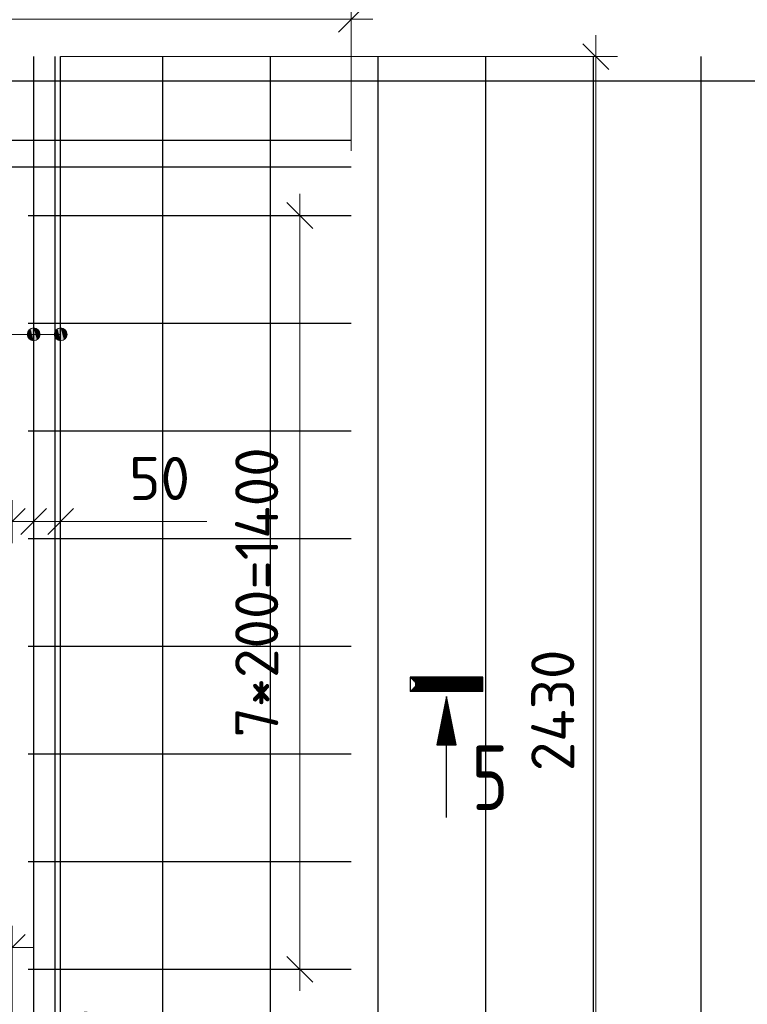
# Model space of a CAD drawing. Header units: millimetres. Extents: x -49773 to 2322955, y -3321 to 58485.
# Tile 577 of 580: x 2287740 to 2291119, y 28791 to 33362. Entities that reach past the tile are written whole.
import ezdxf

# ---------------------------------------------------------------- set-up
doc = ezdxf.new("R2010")
doc.units = ezdxf.units.MM
doc.header["$PDMODE"] = 65
for name, color, linetype, lineweight in [('Standard', 7, 'Continuous', 25), ('Арм.стержн. вертикальными 1', 22, 'Continuous', 35), ('Арм.стержн. Доп. арматура', 180, 'Continuous', 35), ('СПДС_РАЗМЕРЫ', 152, 'Continuous', 25), ('Стена_ общее', 7, 'Continuous', 35)]:
    doc.layers.add(name, color=color, linetype=linetype, lineweight=lineweight)
doc.styles.add('ISOCPEUR', font='txt')
doc.dimstyles.new('__________2', dxfattribs={"dimtxt": 250, "dimasz": 200, "dimexe": 0, "dimexo": 0, "dimgap": 100, "dimtad": 1, "dimdec": 0, "dimrnd": 1, "dimzin": 12, "dimdsep": 46, "dimtxsty": 'ISOCPEUR', "dimblk": 'ALL_ML_STRICH', "dimblk1": 'ALL_ML_STRICH', "dimblk2": 'ALL_ML_STRICH', "dimsah": 1, "dimcen": 0, "dimclrd": 7, "dimclre": 7, "dimclrt": 7, "dimadec": 0, "dimazin": 0, "dimtfac": 1, "dimtdec": 0, "dimtmove": 1, "dimatfit": 3, "dimfxl": 0, "dimtzin": 0, "dimlwd": 0, "dimlwe": 13, "dimarcsym": 0})

# ---------------------------------------------------------------- blocks, each defined once
blk = doc.blocks.new('ALL_ML_STRICH')
at = {"color": 0, "linetype": 'ByBlock', "lineweight": -2}
for p, q in [((0, -0.5), (0, 0.5)), ((-0.3, -0.3), (0.3, 0.3)), ((-1, 0), (0.5, 0))]:
    blk.add_line(p, q, dxfattribs=at)
blk = doc.blocks.new('*D1157')
at = {"layer": 'Defpoints', "color": 0}
for p in [(2287705, 29054.9), (2285455, 28828.5), (2287705, 28828.5)]:
    blk.add_point(p, dxfattribs=at)
at = {"layer": 'СПДС_РАЗМЕРЫ', "color": 7, "lineweight": 13}
for p, q in [((2285455, 28828.5), (2285455, 29054.9)), ((2287705, 28828.5), (2287705, 29054.9))]:
    blk.add_line(p, q, dxfattribs=at)
at = {"layer": 'СПДС_РАЗМЕРЫ', "color": 7, "lineweight": 0}
blk.add_line((2285655, 29054.9), (2287505, 29054.9), dxfattribs=at)
at = {"layer": 'СПДС_РАЗМЕРЫ', "color": 7, "lineweight": 0, "xscale": 200, "yscale": 200, "zscale": 200, "rotation": 180}
blk.add_blockref('ALL_ML_STRICH', (2285455, 29054.9), dxfattribs=at)
at = {"layer": 'СПДС_РАЗМЕРЫ', "color": 7, "lineweight": 0, "xscale": 200, "yscale": 200, "zscale": 200}
blk.add_blockref('ALL_ML_STRICH', (2287705, 29054.9), dxfattribs=at)
at = {"layer": 'СПДС_РАЗМЕРЫ', "color": 7, "insert": (2286580, 29254.9), "char_height": 200, "attachment_point": 5, "style": 'ISOCPEUR'}
blk.add_mtext('900', dxfattribs=at)
blk = doc.blocks.new('*D1163')
at = {"layer": 'Defpoints', "color": 0}
for p in [(2287705, 28828.5), (2287918.3, 28753.5), (2287918.3, 28456)]:
    blk.add_point(p, dxfattribs=at)
at = {"layer": 'СПДС_РАЗМЕРЫ', "color": 7, "lineweight": 13}
for p, q in [((2287705, 28828.5), (2287705, 28456)), ((2287918.3, 28753.5), (2287918.3, 28456))]:
    blk.add_line(p, q, dxfattribs=at)
at = {"layer": 'СПДС_РАЗМЕРЫ', "color": 7, "lineweight": 0}
for p, q in [((2287505, 28456), (2287305, 28456)), ((2287705, 28456), (2287918.3, 28456)), ((2288118.3, 28456), (2288318.3, 28456))]:
    blk.add_line(p, q, dxfattribs=at)
at = {"layer": 'СПДС_РАЗМЕРЫ', "color": 7, "lineweight": 0, "xscale": 200, "yscale": 200, "zscale": 200}
blk.add_blockref('ALL_ML_STRICH', (2287705, 28456), dxfattribs=at)
at = {"layer": 'СПДС_РАЗМЕРЫ', "color": 7, "lineweight": 0, "xscale": 200, "yscale": 200, "zscale": 200, "rotation": 180}
blk.add_blockref('ALL_ML_STRICH', (2287918.3, 28456), dxfattribs=at)
at = {"layer": 'СПДС_РАЗМЕРЫ', "color": 7, "insert": (2288118.3, 28656), "char_height": 200, "attachment_point": 5, "style": 'ISOCPEUR'}
blk.add_mtext('85', dxfattribs=at)
blk = doc.blocks.new('*D1165')
at = {"layer": 'Defpoints', "color": 0}
for p in [(2289040.7, 32453.5), (2289280, 32453.5), (2289280, 28953.5)]:
    blk.add_point(p, dxfattribs=at)
at = {"layer": 'СПДС_РАЗМЕРЫ', "color": 7, "lineweight": 13}
for p, q in [((2289280, 32453.5), (2289040.7, 32453.5)), ((2289280, 28953.5), (2289040.7, 28953.5))]:
    blk.add_line(p, q, dxfattribs=at)
at = {"layer": 'СПДС_РАЗМЕРЫ', "color": 7, "lineweight": 0}
blk.add_line((2289040.7, 29153.5), (2289040.7, 32253.5), dxfattribs=at)
at = {"layer": 'СПДС_РАЗМЕРЫ', "color": 7, "lineweight": 0, "xscale": 200, "yscale": 200, "zscale": 200}
for p, rotation in [((2289040.7, 32453.5), 90), ((2289040.7, 28953.5), 270)]:
    blk.add_blockref('ALL_ML_STRICH', p, dxfattribs=dict(at, rotation=rotation))
at = {"layer": 'СПДС_РАЗМЕРЫ', "color": 7, "insert": (2288840.7, 30703.5), "char_height": 200, "attachment_point": 5, "rotation": 90, "style": 'ISOCPEUR'}
blk.add_mtext('7*200=1400', dxfattribs=at)
blk = doc.blocks.new('*D1168')
at = {"layer": 'Defpoints', "color": 0}
for p in [(2287805, 31032.3), (2287805, 30953.5), (2287930, 30953.5)]:
    blk.add_point(p, dxfattribs=at)
at = {"layer": 'СПДС_РАЗМЕРЫ', "color": 7, "lineweight": 0}
for p, q in [((2287605, 31032.3), (2287405, 31032.3)), ((2287930, 31032.3), (2287805, 31032.3)), ((2287930, 31032.3), (2288609.4, 31032.3)), ((2288130, 31032.3), (2288330, 31032.3))]:
    blk.add_line(p, q, dxfattribs=at)
at = {"layer": 'СПДС_РАЗМЕРЫ', "color": 7, "lineweight": 13}
for p, q in [((2287805, 30953.5), (2287805, 31032.3)), ((2287930, 30953.5), (2287930, 31032.3))]:
    blk.add_line(p, q, dxfattribs=at)
at = {"layer": 'СПДС_РАЗМЕРЫ', "color": 7, "lineweight": 0, "xscale": 200, "yscale": 200, "zscale": 200}
blk.add_blockref('ALL_ML_STRICH', (2287805, 31032.3), dxfattribs=at)
at = {"layer": 'СПДС_РАЗМЕРЫ', "color": 7, "lineweight": 0, "xscale": 200, "yscale": 200, "zscale": 200, "rotation": 180}
blk.add_blockref('ALL_ML_STRICH', (2287930, 31032.3), dxfattribs=at)
at = {"layer": 'СПДС_РАЗМЕРЫ', "color": 7, "insert": (2288389.4, 31232.3), "char_height": 200, "attachment_point": 5, "style": 'ISOCPEUR'}
blk.add_mtext('50', dxfattribs=at)
blk = doc.blocks.new('*D1169')
at = {"layer": 'Defpoints', "color": 0}
for p in [(2287805, 31032.3), (2287705, 30953.5), (2287805, 30953.5)]:
    blk.add_point(p, dxfattribs=at)
at = {"layer": 'СПДС_РАЗМЕРЫ', "color": 7, "lineweight": 0}
for p, q in [((2287705, 31032.3), (2286990.5, 31032.3)), ((2287505, 31032.3), (2287305, 31032.3)), ((2287705, 31032.3), (2287805, 31032.3)), ((2288005, 31032.3), (2288205, 31032.3))]:
    blk.add_line(p, q, dxfattribs=at)
at = {"layer": 'СПДС_РАЗМЕРЫ', "color": 7, "lineweight": 13}
for p, q in [((2287705, 30953.5), (2287705, 31032.3)), ((2287805, 30953.5), (2287805, 31032.3))]:
    blk.add_line(p, q, dxfattribs=at)
at = {"layer": 'СПДС_РАЗМЕРЫ', "color": 7, "lineweight": 0, "xscale": 200, "yscale": 200, "zscale": 200}
blk.add_blockref('ALL_ML_STRICH', (2287705, 31032.3), dxfattribs=at)
at = {"layer": 'СПДС_РАЗМЕРЫ', "color": 7, "lineweight": 0, "xscale": 200, "yscale": 200, "zscale": 200, "rotation": 180}
blk.add_blockref('ALL_ML_STRICH', (2287805, 31032.3), dxfattribs=at)
at = {"layer": 'СПДС_РАЗМЕРЫ', "color": 7, "insert": (2287220.5, 31232.3), "char_height": 200, "attachment_point": 5, "style": 'ISOCPEUR'}
blk.add_mtext('40', dxfattribs=at)
blk = doc.blocks.new('*D1170')
at = {"layer": 'Defpoints', "color": 0}
for p in [(2289280, 33364.2), (2284905, 32753.5), (2289280, 32753.5)]:
    blk.add_point(p, dxfattribs=at)
at = {"layer": 'СПДС_РАЗМЕРЫ', "color": 7, "lineweight": 13}
for p, q in [((2284905, 32753.5), (2284905, 33364.2)), ((2289280, 32753.5), (2289280, 33364.2))]:
    blk.add_line(p, q, dxfattribs=at)
at = {"layer": 'СПДС_РАЗМЕРЫ', "color": 7, "lineweight": 0}
blk.add_line((2285105, 33364.2), (2289080, 33364.2), dxfattribs=at)
at = {"layer": 'СПДС_РАЗМЕРЫ', "color": 7, "lineweight": 0, "xscale": 200, "yscale": 200, "zscale": 200, "rotation": 180}
blk.add_blockref('ALL_ML_STRICH', (2284905, 33364.2), dxfattribs=at)
at = {"layer": 'СПДС_РАЗМЕРЫ', "color": 7, "lineweight": 0, "xscale": 200, "yscale": 200, "zscale": 200}
blk.add_blockref('ALL_ML_STRICH', (2289280, 33364.2), dxfattribs=at)
at = {"layer": 'СПДС_РАЗМЕРЫ', "color": 7, "insert": (2287092.5, 33564.2), "char_height": 200, "attachment_point": 5, "style": 'ISOCPEUR'}
blk.add_mtext('1750', dxfattribs=at)
blk = doc.blocks.new('*D1171')
at = {"layer": 'Defpoints', "color": 0}
for p in [(2287930, 33191), (2290415.7, 33191), (2287930, 27120.2)]:
    blk.add_point(p, dxfattribs=at)
at = {"layer": 'СПДС_РАЗМЕРЫ', "color": 7, "lineweight": 13}
for p, q in [((2287930, 33191), (2290415.7, 33191)), ((2287930, 27120.2), (2290415.7, 27120.2))]:
    blk.add_line(p, q, dxfattribs=at)
at = {"layer": 'СПДС_РАЗМЕРЫ', "color": 7, "lineweight": 0}
blk.add_line((2290415.7, 27320.2), (2290415.7, 32991), dxfattribs=at)
at = {"layer": 'СПДС_РАЗМЕРЫ', "color": 7, "lineweight": 0, "xscale": 200, "yscale": 200, "zscale": 200}
for p, rotation in [((2290415.7, 33191), 90), ((2290415.7, 27120.2), 270)]:
    blk.add_blockref('ALL_ML_STRICH', p, dxfattribs=dict(at, rotation=rotation))
at = {"layer": 'СПДС_РАЗМЕРЫ', "color": 7, "insert": (2290215.7, 30155.6), "char_height": 200, "attachment_point": 5, "rotation": 90, "style": 'ISOCPEUR'}
blk.add_mtext('2430', dxfattribs=at)

msp = doc.modelspace()

# ---------------------------------------------------------------- hatches: boundary and pattern name
at = {"layer": 'Арм.стержн. Доп. арматура', "linetype": 'Continuous', "lineweight": 13, "transparency": 33554687}
for points in [[(2287779.2, 31886.4), (2287779.2, 31916.4), (2287775, 31901.4)], [(2287779.2, 31886.4), (2287779.2, 31916.4), (2287775, 31901.4)], [(2287779.2, 31916.4), (2287790, 31875.6), (2287790, 31927.2)], [(2287779.2, 31916.4), (2287790, 31875.6), (2287790, 31927.2)], [(2287779.2, 31916.4), (2287779.2, 31886.4), (2287790, 31875.6)], [(2287779.2, 31916.4), (2287779.2, 31886.4), (2287790, 31875.6)], [(2287790, 31927.2), (2287805, 31871.4), (2287805, 31931.4)], [(2287790, 31927.2), (2287805, 31871.4), (2287805, 31931.4)], [(2287790, 31927.2), (2287790, 31875.6), (2287805, 31871.4)], [(2287790, 31927.2), (2287790, 31875.6), (2287805, 31871.4)], [(2287805, 31931.4), (2287805, 31871.4), (2287820, 31875.6)], [(2287805, 31931.4), (2287820, 31875.6), (2287820, 31927.2)], [(2287805, 31931.4), (2287805, 31871.4), (2287820, 31875.6)], [(2287805, 31931.4), (2287820, 31875.6), (2287820, 31927.2)], [(2287820, 31927.2), (2287820, 31875.6), (2287830.8, 31886.4)], [(2287820, 31927.2), (2287830.8, 31886.4), (2287830.8, 31916.4)], [(2287820, 31927.2), (2287820, 31875.6), (2287830.8, 31886.4)], [(2287820, 31927.2), (2287830.8, 31886.4), (2287830.8, 31916.4)], [(2287830.8, 31916.4), (2287830.8, 31886.4), (2287835, 31901.4)], [(2287830.8, 31916.4), (2287830.8, 31886.4), (2287835, 31901.4)], [(2287904.7, 31886.4), (2287904.7, 31916.4), (2287900.5, 31901.4)], [(2287904.7, 31886.4), (2287904.7, 31916.4), (2287900.5, 31901.4)], [(2287904.7, 31916.4), (2287915.6, 31875.6), (2287915.6, 31927.2)], [(2287904.7, 31916.4), (2287915.6, 31875.6), (2287915.6, 31927.2)], [(2287904.7, 31916.4), (2287904.7, 31886.4), (2287915.6, 31875.6)], [(2287904.7, 31916.4), (2287904.7, 31886.4), (2287915.6, 31875.6)], [(2287915.6, 31927.2), (2287930.5, 31871.4), (2287930.5, 31931.4)], [(2287915.6, 31927.2), (2287930.5, 31871.4), (2287930.5, 31931.4)], [(2287915.6, 31927.2), (2287915.6, 31875.6), (2287930.5, 31871.4)], [(2287915.6, 31927.2), (2287915.6, 31875.6), (2287930.5, 31871.4)], [(2287930.5, 31931.4), (2287930.5, 31871.4), (2287945.5, 31875.6)], [(2287930.5, 31931.4), (2287945.5, 31875.6), (2287945.5, 31927.2)], [(2287930.5, 31931.4), (2287930.5, 31871.4), (2287945.5, 31875.6)], [(2287930.5, 31931.4), (2287945.5, 31875.6), (2287945.5, 31927.2)], [(2287945.5, 31927.2), (2287945.5, 31875.6), (2287956.3, 31886.4)], [(2287945.5, 31927.2), (2287956.3, 31886.4), (2287956.3, 31916.4)], [(2287945.5, 31927.2), (2287945.5, 31875.6), (2287956.3, 31886.4)], [(2287945.5, 31927.2), (2287956.3, 31886.4), (2287956.3, 31916.4)], [(2287956.3, 31916.4), (2287956.3, 31886.4), (2287960.5, 31901.4)], [(2287956.3, 31916.4), (2287956.3, 31886.4), (2287960.5, 31901.4)]]:
    msp.add_hatch(color=7, dxfattribs=at).paths.add_polyline_path(points)

# ---------------------------------------------------------------- linework, layer by layer
at = {"layer": 'Standard', "color": 7, "linetype": 'Continuous', "lineweight": -3, "transparency": 33554687}
for p, q in [((2289555.4, 30307.9), (2289888.4, 30307.9)), ((2289557.7, 30305.7), (2289886.2, 30305.7)), ((2289559.9, 30303.4), (2289884, 30303.4)), ((2289562.2, 30301.1), (2289881.7, 30301.1)), ((2289564.4, 30298.9), (2289879.4, 30298.9)), ((2289566.7, 30296.6), (2289877.2, 30296.6)), ((2289568.9, 30294.4), (2289874.9, 30294.4)), ((2289571.2, 30292.1), (2289872.7, 30292.1)), ((2289573.4, 30289.9), (2289870.4, 30289.9)), ((2289870.4, 30262.9), (2289573.4, 30262.9)), ((2289575.7, 30287.7), (2289868.2, 30287.7)), ((2289868.2, 30265.2), (2289575.7, 30265.2)), ((2289577.9, 30285.4), (2289865.9, 30285.4)), ((2289865.9, 30267.4), (2289577.9, 30267.4)), ((2289580.2, 30269.6), (2289580.2, 30283.1)), ((2289580.2, 30283.1), (2289863.7, 30283.1)), ((2289863.7, 30269.6), (2289580.2, 30269.6)), ((2289582.4, 30271.9), (2289582.4, 30280.9)), ((2289582.4, 30280.9), (2289861.4, 30280.9)), ((2289861.4, 30271.9), (2289582.4, 30271.9)), ((2289584.7, 30274.2), (2289584.7, 30278.6)), ((2289584.7, 30278.6), (2289859.2, 30278.6)), ((2289859.2, 30274.2), (2289584.7, 30274.2)), ((2289856.9, 30276.4), (2289586.9, 30276.4)), ((2289586.9, 30276.4), (2289856.9, 30276.4)), ((2289854.7, 30278.6), (2289589.2, 30278.6)), ((2289589.2, 30274.2), (2289854.7, 30274.2)), ((2289852.5, 30280.9), (2289591.4, 30280.9)), ((2289591.4, 30271.9), (2289852.5, 30271.9)), ((2289850.2, 30283.1), (2289593.7, 30283.1)), ((2289593.7, 30269.6), (2289850.2, 30269.6)), ((2289847.9, 30285.4), (2289596, 30285.4)), ((2289596, 30267.4), (2289847.9, 30267.4)), ((2289845.7, 30287.7), (2289598.2, 30287.7)), ((2289598.2, 30265.2), (2289845.7, 30265.2)), ((2289856.9, 30276.4), (2289856.9, 30276.4)), ((2289859.2, 30278.6), (2289859.2, 30274.2)), ((2289861.4, 30280.9), (2289861.4, 30271.9)), ((2289863.7, 30283.1), (2289863.7, 30269.6)), ((2289865.9, 30285.4), (2289865.9, 30267.4)), ((2289868.2, 30287.7), (2289868.2, 30265.2)), ((2289870.4, 30289.9), (2289870.4, 30262.9)), ((2289872.7, 30292.1), (2289872.7, 30260.6)), ((2289874.9, 30294.4), (2289874.9, 30258.4)), ((2289877.2, 30296.6), (2289877.2, 30256.1)), ((2289879.4, 30298.9), (2289879.4, 30253.9)), ((2289881.7, 30301.1), (2289881.7, 30251.7)), ((2289884, 30303.4), (2289884, 30249.4)), ((2289886.2, 30305.7), (2289886.2, 30247.1)), ((2289888.4, 30307.9), (2289888.4, 30244.9)), ((2289890.7, 30242.6), (2289553.2, 30242.6)), ((2289888.4, 30244.9), (2289555.4, 30244.9)), ((2289886.2, 30247.1), (2289557.7, 30247.1)), ((2289884, 30249.4), (2289559.9, 30249.4)), ((2289881.7, 30251.7), (2289562.2, 30251.7)), ((2289879.4, 30253.9), (2289564.4, 30253.9)), ((2289877.2, 30256.1), (2289566.7, 30256.1)), ((2289874.9, 30258.4), (2289568.9, 30258.4)), ((2289872.7, 30260.6), (2289571.2, 30260.6)), ((2289679.6, 29997.4), (2289721.9, 30208.7)), ((2289682.3, 29999.7), (2289721.9, 30197.2)), ((2289685.3, 30001.9), (2289721.9, 30185.7)), ((2289688, 30004.1), (2289721.9, 30174.2)), ((2289721.9, 30208.7), (2289764.2, 29997.4)), ((2289721.9, 30197.2), (2289761.5, 29999.7)), ((2289721.9, 30185.7), (2289758.6, 30001.9)), ((2289721.9, 30174.2), (2289755.9, 30004.1)), ((2289690.7, 30006.4), (2289721.9, 30162.8)), ((2289693.4, 30008.6), (2289721.9, 30151.3)), ((2289696.1, 30010.9), (2289721.9, 30139.8)), ((2289699, 30013.1), (2289721.9, 30128.3)), ((2289721.9, 30162.8), (2289753.2, 30006.4)), ((2289721.9, 30151.3), (2289750.5, 30008.6)), ((2289721.9, 30139.8), (2289747.8, 30010.9)), ((2289721.9, 30128.3), (2289744.9, 30013.1)), ((2289701.7, 30015.4), (2289721.9, 30116.9)), ((2289704.4, 30017.7), (2289721.9, 30105.4)), ((2289707.1, 30019.9), (2289721.9, 30093.9)), ((2289709.8, 30022.1), (2289721.9, 30082.5)), ((2289721.9, 30116.9), (2289742.2, 30015.4)), ((2289721.9, 30105.4), (2289739.5, 30017.7)), ((2289721.9, 30093.9), (2289736.8, 30019.9)), ((2289721.9, 30082.5), (2289734.1, 30022.1)), ((2289712.7, 30024.4), (2289721.9, 30071)), ((2289715.4, 30026.6), (2289721.9, 30059.5)), ((2289718.1, 30028.9), (2289721.9, 30048)), ((2289720.8, 30031.2), (2289721.9, 30036.6)), ((2289721.9, 30071), (2289731.2, 30024.4)), ((2289721.9, 30059.5), (2289728.5, 30026.6)), ((2289721.9, 30048), (2289725.8, 30028.9)), ((2289721.9, 30036.6), (2289723.1, 30031.2)), ((2289764.2, 29997.4), (2289679.6, 29997.4)), ((2289761.5, 29999.7), (2289682.3, 29999.7)), ((2289758.6, 30001.9), (2289685.3, 30001.9)), ((2289755.9, 30004.1), (2289688, 30004.1)), ((2289753.2, 30006.4), (2289690.7, 30006.4)), ((2289750.5, 30008.6), (2289693.4, 30008.6)), ((2289747.8, 30010.9), (2289696.1, 30010.9)), ((2289744.9, 30013.1), (2289699, 30013.1)), ((2289742.2, 30015.4), (2289701.7, 30015.4)), ((2289739.5, 30017.7), (2289704.4, 30017.7)), ((2289736.8, 30019.9), (2289707.1, 30019.9)), ((2289734.1, 30022.1), (2289709.8, 30022.1)), ((2289731.2, 30024.4), (2289712.7, 30024.4)), ((2289728.5, 30026.6), (2289715.4, 30026.6)), ((2289725.8, 30028.9), (2289718.1, 30028.9)), ((2289723.1, 30031.2), (2289720.8, 30031.2)), ((2289721.9, 29657.6), (2289721.9, 29995.1))]:
    msp.add_line(p, q, dxfattribs=at)
for points in [[(2289890.7, 30242.6), (2289890.7, 30310.1), (2289553.2, 30310.1), (2289553.2, 30242.6)], [(2289721.9, 29995.1), (2289766.9, 29995.1), (2289721.9, 30220.1), (2289676.9, 29995.1), (2289721.9, 29995.1)]]:
    msp.add_lwpolyline(points, dxfattribs=at)
at = {"layer": 'Арм.стержн. вертикальными 1', "color": 4, "linetype": 'Continuous', "lineweight": 25, "transparency": 33554687}
for p, q in [((2287905, 26828.5), (2287905, 33191)), ((2288405, 26828.5), (2288405, 33191)), ((2288905, 26828.5), (2288905, 33191)), ((2289405, 26828.5), (2289405, 33191)), ((2289905, 26828.5), (2289905, 33191)), ((2290405, 26828.5), (2290405, 33191)), ((2290905, 26828.5), (2290905, 33191)), ((2287780, 32453.5), (2289280, 32453.5)), ((2287780, 31953.5), (2289280, 31953.5)), ((2287780, 31453.5), (2289280, 31453.5)), ((2287780, 30953.5), (2289280, 30953.5)), ((2287780, 30453.5), (2289280, 30453.5)), ((2287780, 29953.5), (2289280, 29953.5)), ((2287780, 29453.5), (2289280, 29453.5)), ((2287780, 28953.5), (2289280, 28953.5))]:
    msp.add_line(p, q, dxfattribs=at)
at = {"layer": 'Арм.стержн. Доп. арматура', "color": 211, "linetype": 'Continuous', "lineweight": 25, "true_color": 0xff54ff, "transparency": 33554687}
for p, q in [((2287805, 27120.2), (2287805, 33191)), ((2287930, 27120.2), (2287930, 33191)), ((2284905, 32803.5), (2289280, 32803.5)), ((2284905, 32678.5), (2289280, 32678.5))]:
    msp.add_line(p, q, dxfattribs=at)
at = {"layer": 'Арм.стержн. Доп. арматура', "color": 7, "linetype": 'Continuous', "lineweight": 13, "transparency": 33554687}
for p, q in [((2287805, 31931.4), (2287805, 31931.4)), ((2287805, 31931.4), (2287805, 31931.4)), ((2287930.5, 31931.4), (2287930.5, 31931.4)), ((2287930.5, 31931.4), (2287930.5, 31931.4)), ((2285808.8, 31901.4), (2287930, 31901.4)), ((2285808.8, 31901.4), (2287930, 31901.4)), ((2285808.8, 31901.4), (2287930, 31901.4)), ((2285808.8, 31901.4), (2287930, 31901.4)), ((2287775, 31901.4), (2287775, 31901.4)), ((2287775, 31901.4), (2287775, 31901.4)), ((2287805, 31871.4), (2287805, 31871.4)), ((2287805, 31871.4), (2287805, 31871.4)), ((2287835, 31901.4), (2287835, 31901.4)), ((2287835, 31901.4), (2287835, 31901.4)), ((2287900.5, 31901.4), (2287900.5, 31901.4)), ((2287900.5, 31901.4), (2287900.5, 31901.4)), ((2287930.5, 31871.4), (2287930.5, 31871.4)), ((2287930.5, 31871.4), (2287930.5, 31871.4)), ((2287960.5, 31901.4), (2287960.5, 31901.4)), ((2287960.5, 31901.4), (2287960.5, 31901.4))]:
    msp.add_line(p, q, dxfattribs=at)
for centre in [(2287805, 31901.4), (2287805, 31901.4), (2287930.5, 31901.4), (2287930.5, 31901.4)]:
    msp.add_circle(centre, 30, dxfattribs=at)
at = {"layer": 'Стена_ общее', "color": 7, "linetype": 'Continuous', "lineweight": 25, "transparency": 33554687}
msp.add_line((2284830, 33078.5), (2299280, 33078.5), dxfattribs=at)

# ---------------------------------------------------------------- texts
at = {"layer": 'Standard', "color": 7, "linetype": 'Continuous', "lineweight": 25, "transparency": 33554687, "insert": (2289838.7, 29693.2), "char_height": 300, "width": 326.407, "attachment_point": 7, "style": 'ISOCPEUR'}
msp.add_mtext('{\\W0.7800;5}', dxfattribs=at)

# ---------------------------------------------------------------- dimensions: what is measured, and where the dimension line sits
at = {"layer": 'СПДС_РАЗМЕРЫ'}
for base, p1, p2, picture, middle in [((2289280, 33364.2), (2284905, 32753.5), (2289280, 32753.5), '*D1170', (2287092.5, 33564.2)), ((2287705, 29054.9), (2285455, 28828.5), (2287705, 28828.5), '*D1157', (2286580, 29254.9))]:
    dim = msp.add_linear_dim(base=base, p1=p1, p2=p2, dimstyle='__________2', override={"dimtxt": 200, "dimlfac": 0.4}, dxfattribs=at)
    dim.commit()
    dim.dimension.update_dxf_attribs({"geometry": picture, "text_midpoint": middle})
for base, p1, p2, text, picture, middle in [((2290415.7, 33191), (2287930, 27120.2), (2287930, 33191), '2430', '*D1171', (2290215.7, 30155.6)), ((2289040.7, 32453.5), (2289280, 28953.5), (2289280, 32453.5), '7*200=1400', '*D1165', (2288840.7, 30703.5))]:
    dim = msp.add_linear_dim(base=base, p1=p1, p2=p2, angle=90, text=text, dimstyle='__________2', override={"dimtxt": 200, "dimlfac": 0.4}, dxfattribs=at)
    dim.commit()
    dim.dimension.update_dxf_attribs({"geometry": picture, "text_midpoint": middle})
for p1, angle, picture, middle in [((2287705, 30953.5), 0, '*D1169', (2287220.5, 31029.7)), ((2287930, 30953.5), 180, '*D1168', (2288389.4, 31029.7))]:
    dim = msp.add_linear_dim(base=(2287805, 31032.3), p1=p1, p2=(2287805, 30953.5), angle=angle, dimstyle='__________2', override={"dimtxt": 200, "dimlfac": 0.4}, dxfattribs=at)
    dim.commit()
    dim.dimension.update_dxf_attribs({"geometry": picture, "text_midpoint": middle, "dimtype": 160})
dim = msp.add_linear_dim(base=(2287918.3, 28456), p1=(2287705, 28828.5), p2=(2287918.3, 28753.5), dimstyle='__________2', override={"dimtxt": 200, "dimlfac": 0.4}, dxfattribs=at)
dim.commit()
dim.dimension.update_dxf_attribs({"geometry": '*D1163', "text_midpoint": (2288118.3, 28456), "dimtype": 160})

doc.saveas('drawing.dxf')
